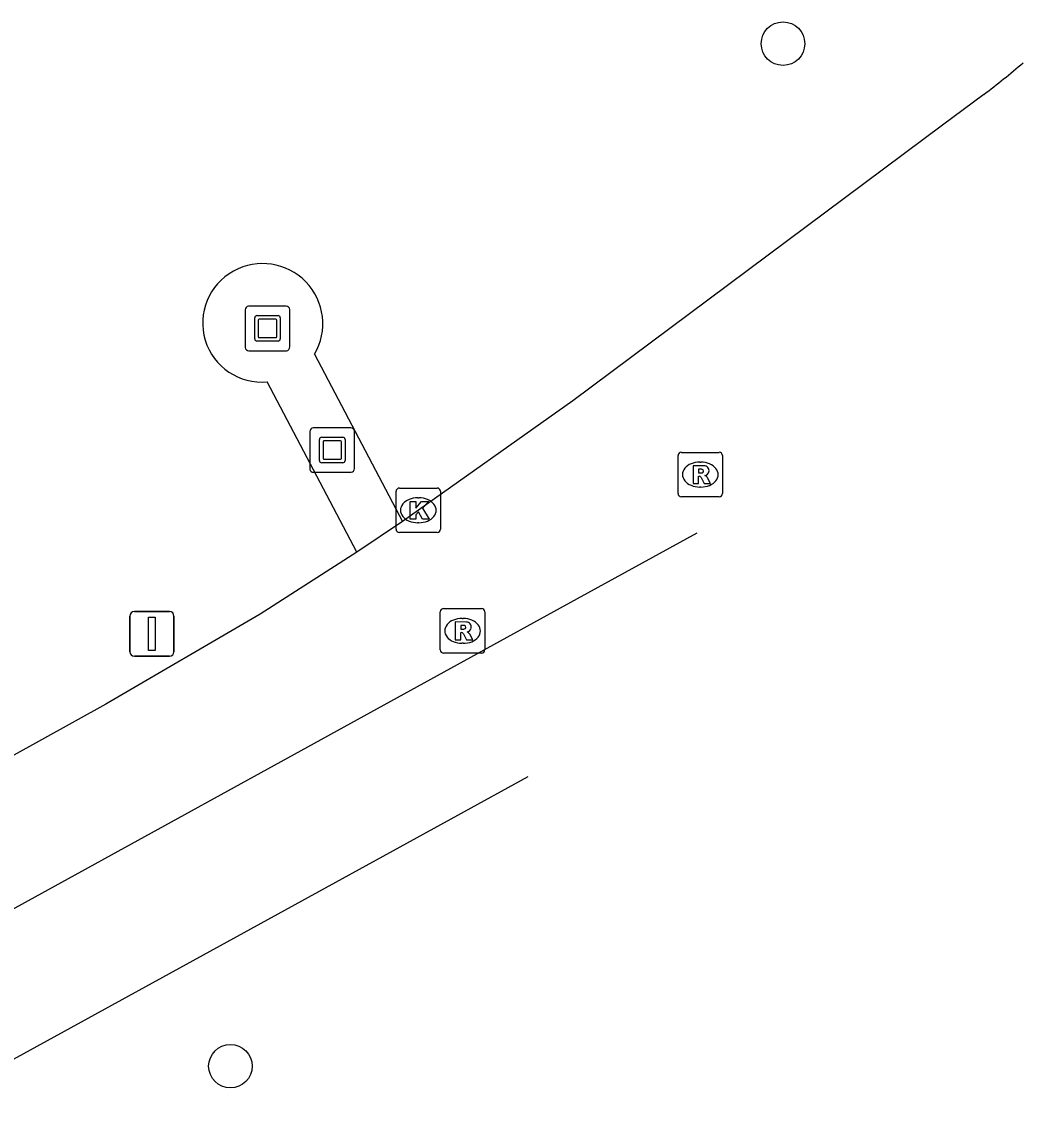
# Model space of a CAD drawing. Extents: x 157692 to 159670, y 381454 to 383289.
# Drawn here: x 159633.65 to 159656.14, y 382474.48 to 382499.09 of the extents above; entities that cross this region are included whole.
import ezdxf

# ---------------------------------------------------------------- set-up
doc = ezdxf.new("R2010")
doc.units = 0
for name, color, linetype in [('IMGEO_Boom', 7, 'Continuous'), ('IMGEO_Kolk', 7, 'Continuous'), ('IMGEO_Kunstobject', 7, 'Continuous'), ('IMGEO_Rijbaan_regionaal_gesloten', 7, 'Continuous'), ('IMGEO_Rioolput', 7, 'Continuous'), ('IMGEO_Verkeersbordpaal', 7, 'Continuous'), ('IMGEO_Voetpad_open', 7, 'Continuous')]:
    doc.layers.add(name, color=color, linetype=linetype)

msp = doc.modelspace()

# ---------------------------------------------------------------- linework, layer by layer
at = {"layer": 'IMGEO_Boom'}
for centre in [(159650.75, 382498.603), (159638.333, 382475.622)]:
    msp.add_circle(centre, 0.489, dxfattribs=at)
at = {"layer": 'IMGEO_Kolk'}
for p, q in [((159642.054, 382487.69), (159642.054, 382488.542)), ((159642.129, 382488.616), (159642.981, 382488.616)), ((159643.055, 382488.542), (159643.055, 382487.69)), ((159642.542, 382488.396), (159642.567, 382488.396)), ((159642.565, 382487.836), (159642.54, 382487.836)), ((159642.981, 382487.616), (159642.129, 382487.616))]:
    msp.add_line(p, q, dxfattribs=at)
for points in [[(159642.054, 382487.69), (159642.054, 382488.542)], [(159642.129, 382488.616), (159642.981, 382488.616)], [(159643.055, 382488.542), (159643.055, 382487.69)], [(159642.375, 382488.316), (159642.498, 382488.316), (159642.498, 382488.165), (159642.628, 382488.316), (159642.792, 382488.316), (159642.646, 382488.165), (159642.799, 382487.916), (159642.647, 382487.916), (159642.562, 382488.08), (159642.498, 382488.013), (159642.498, 382487.916), (159642.375, 382487.916), (159642.375, 382488.316)], [(159642.981, 382487.616), (159642.129, 382487.616)]]:
    msp.add_lwpolyline(points, dxfattribs=at)
for centre, start, end in [((159642.131, 382488.54), 91.552, 178.448), ((159642.131, 382488.54), 91.552, 178.448), ((159642.979, 382488.54), 1.552, 88.448), ((159642.979, 382488.54), 1.552, 88.448), ((159642.131, 382487.692), 181.552, 268.448), ((159642.131, 382487.692), 181.552, 268.448), ((159642.979, 382487.692), 271.552, 358.448), ((159642.979, 382487.692), 271.552, 358.448)]:
    msp.add_arc(centre, 0.0765, start, end, dxfattribs=at)
for centre, major_axis, ratio, start_param, end_param in [((159642.541, 382488.116), (-0.387, 0.002), 0.722429, 4.712389, 7.853982), ((159642.566, 382488.116), (-0.39, 0.002), 0.717154, 1.570796, 4.712389)]:
    msp.add_ellipse(centre, major_axis=major_axis, ratio=ratio, start_param=start_param, end_param=end_param, dxfattribs=at)
at = {"layer": 'IMGEO_Kunstobject'}
for p, q in [((159638.666, 382492.619), (159638.666, 382491.778)), ((159638.666, 382492.619), (159638.666, 382491.778)), ((159639.582, 382492.703), (159638.741, 382492.703)), ((159639.582, 382492.703), (159638.741, 382492.703)), ((159639.666, 382491.787), (159639.666, 382492.628)), ((159639.666, 382491.787), (159639.666, 382492.628)), ((159638.88, 382491.967), (159638.88, 382492.441)), ((159638.93, 382492.491), (159639.404, 382492.491)), ((159638.96, 382492.391), (159638.96, 382492.017)), ((159639.354, 382492.411), (159638.98, 382492.411)), ((159639.374, 382492.017), (159639.374, 382492.391)), ((159639.454, 382492.441), (159639.454, 382491.967)), ((159639.404, 382491.917), (159638.93, 382491.917)), ((159638.98, 382491.997), (159639.354, 382491.997)), ((159638.75, 382491.703), (159639.591, 382491.703)), ((159638.75, 382491.703), (159639.591, 382491.703)), ((159640.12, 382489.885), (159640.12, 382489.044)), ((159640.12, 382489.885), (159640.12, 382489.044)), ((159641.036, 382489.969), (159640.195, 382489.969)), ((159641.036, 382489.969), (159640.195, 382489.969)), ((159641.12, 382489.053), (159641.12, 382489.894)), ((159641.12, 382489.053), (159641.12, 382489.894)), ((159640.334, 382489.233), (159640.334, 382489.707)), ((159640.384, 382489.757), (159640.858, 382489.757)), ((159640.414, 382489.657), (159640.414, 382489.283)), ((159640.808, 382489.677), (159640.434, 382489.677)), ((159640.828, 382489.283), (159640.828, 382489.657)), ((159640.908, 382489.707), (159640.908, 382489.233)), ((159640.858, 382489.183), (159640.384, 382489.183)), ((159640.434, 382489.263), (159640.808, 382489.263)), ((159640.204, 382488.969), (159641.045, 382488.969)), ((159640.204, 382488.969), (159641.045, 382488.969))]:
    msp.add_line(p, q, dxfattribs=at)
for centre, radius, start, end in [((159638.744, 382492.625), 0.0779, 92.4484, 184.2845), ((159638.744, 382492.625), 0.0779, 92.4484, 184.2845), ((159639.588, 382492.625), 0.0779, 2.4484, 94.2845), ((159639.588, 382492.625), 0.0779, 2.4484, 94.2845), ((159638.93, 382492.441), 0.05, 90, 180), ((159638.98, 382492.391), 0.02, 90, 180), ((159639.354, 382492.391), 0.02, 360, 90), ((159639.404, 382492.441), 0.05, 360, 90), ((159638.93, 382491.967), 0.05, 180, 270), ((159638.98, 382492.017), 0.02, 180, 270), ((159639.354, 382492.017), 0.02, 270, 0), ((159639.404, 382491.967), 0.05, 270, 0), ((159638.744, 382491.781), 0.0779, 182.4484, 274.2845), ((159638.744, 382491.781), 0.0779, 182.4484, 274.2845), ((159639.588, 382491.781), 0.0779, 272.4484, 4.2845), ((159639.588, 382491.781), 0.0779, 272.4484, 4.2845), ((159640.198, 382489.891), 0.0779, 92.4484, 184.2845), ((159640.198, 382489.891), 0.0779, 92.4484, 184.2845), ((159641.042, 382489.891), 0.0779, 2.4484, 94.2845), ((159641.042, 382489.891), 0.0779, 2.4484, 94.2845), ((159640.384, 382489.707), 0.05, 90, 180), ((159640.434, 382489.657), 0.02, 90, 180), ((159640.808, 382489.657), 0.02, 360, 90), ((159640.858, 382489.707), 0.05, 360, 90), ((159640.384, 382489.233), 0.05, 180, 270), ((159640.434, 382489.283), 0.02, 180, 270), ((159640.808, 382489.283), 0.02, 270, 0), ((159640.858, 382489.233), 0.05, 270, 0), ((159640.198, 382489.047), 0.0779, 182.4484, 274.2845), ((159640.198, 382489.047), 0.0779, 182.4484, 274.2845), ((159641.042, 382489.047), 0.0779, 272.4484, 4.2845), ((159641.042, 382489.047), 0.0779, 272.4484, 4.2845)]:
    msp.add_arc(centre, radius, start, end, dxfattribs=at)
at = {"layer": 'IMGEO_Rijbaan_regionaal_gesloten'}
for points in [[(159655.26, 382497.46), (159654.332, 382496.768), (159646.031, 382490.579), (159642.196, 382487.862)], [(159642.196, 382487.862), (159641.173, 382487.178)], [(159621.12, 382472.382), (159628.323, 382476.342), (159631.922, 382478.321), (159638.871, 382482.141), (159645.747, 382485.921), (159648.82, 382487.61)], [(159641.173, 382487.178), (159639, 382485.782), (159635.53, 382483.761), (159622.517, 382476.542)], [(159614.625, 382465.441), (159643.442, 382481.266), (159645.021, 382482.133)]]:
    msp.add_lwpolyline(points, dxfattribs=at)
msp.add_arc((159644.115, 382512.229), 18.502, 307.0398, 310.5568, dxfattribs=at)
at = {"layer": 'IMGEO_Rioolput'}
for p, q in [((159648.466, 382489.418), (159649.318, 382489.418)), ((159648.391, 382488.492), (159648.391, 382489.344)), ((159648.879, 382489.198), (159648.904, 382489.198)), ((159649.392, 382489.344), (159649.392, 382488.492)), ((159649.318, 382488.418), (159648.466, 382488.418)), ((159648.902, 382488.638), (159648.877, 382488.638)), ((159643.049, 382484.98), (159643.049, 382485.832)), ((159643.124, 382485.906), (159643.976, 382485.906)), ((159644.05, 382485.832), (159644.05, 382484.98)), ((159643.537, 382485.686), (159643.562, 382485.686)), ((159643.56, 382485.126), (159643.535, 382485.126)), ((159643.976, 382484.906), (159643.124, 382484.906))]:
    msp.add_line(p, q, dxfattribs=at)
for points in [[(159648.466, 382489.418), (159649.318, 382489.418)], [(159648.391, 382488.492), (159648.391, 382489.344)], [(159649.392, 382489.344), (159649.392, 382488.492)], [(159648.98, 382489.116), (159648.728, 382489.118), (159648.728, 382488.718)], [(159648.906, 382489.037), (159648.852, 382489.037), (159648.852, 382488.956)], [(159648.852, 382488.956), (159648.904, 382488.956)], [(159648.728, 382488.718), (159648.852, 382488.718), (159648.852, 382488.88), (159648.863, 382488.88)], [(159648.91, 382488.851), (159648.981, 382488.718), (159649.121, 382488.718), (159649.056, 382488.844)], [(159649.318, 382488.418), (159648.466, 382488.418)], [(159643.049, 382484.98), (159643.049, 382485.832)], [(159643.124, 382485.906), (159643.976, 382485.906)], [(159644.05, 382485.832), (159644.05, 382484.98)], [(159643.638, 382485.604), (159643.386, 382485.606), (159643.386, 382485.206)], [(159643.564, 382485.525), (159643.51, 382485.525), (159643.51, 382485.444)], [(159643.386, 382485.206), (159643.51, 382485.206), (159643.51, 382485.368), (159643.521, 382485.368)], [(159643.51, 382485.444), (159643.562, 382485.444)], [(159643.568, 382485.339), (159643.639, 382485.206), (159643.779, 382485.206), (159643.714, 382485.332)], [(159643.976, 382484.906), (159643.124, 382484.906)]]:
    msp.add_lwpolyline(points, dxfattribs=at)
for centre, radius, start, end in [((159648.468, 382489.342), 0.0765, 91.552, 178.448), ((159648.468, 382489.342), 0.0765, 91.552, 178.448), ((159649.316, 382489.342), 0.0765, 1.552, 88.448), ((159649.316, 382489.342), 0.0765, 1.552, 88.448), ((159648.888, 382489.145), 0.19, 274.7715, 282.9687), ((159648.912, 382488.941), 0.0964, 77.0061, 93.1865), ((159648.926, 382488.998), 0.0378, 276.6634, 79.6772), ((159648.979, 382489.006), 0.109, 350.3612, 89.416), ((159648.977, 382489.006), 0.112, 277.5842, 350.9817), ((159648.961, 382488.791), 0.108, 29.5134, 73.7905), ((159648.862, 382488.827), 0.0533, 26.0293, 88.6989), ((159648.468, 382488.494), 0.0765, 181.552, 268.448), ((159648.468, 382488.494), 0.0765, 181.552, 268.448), ((159649.316, 382488.494), 0.0765, 271.552, 358.448), ((159649.316, 382488.494), 0.0765, 271.552, 358.448), ((159643.126, 382485.83), 0.0765, 91.552, 178.448), ((159643.126, 382485.83), 0.0765, 91.552, 178.448), ((159643.974, 382485.83), 0.0765, 1.552, 88.448), ((159643.974, 382485.83), 0.0765, 1.552, 88.448), ((159643.546, 382485.633), 0.19, 274.7715, 282.9687), ((159643.57, 382485.429), 0.0964, 77.0061, 93.1865), ((159643.584, 382485.486), 0.0378, 276.6634, 79.6772), ((159643.637, 382485.494), 0.109, 350.3612, 89.416), ((159643.635, 382485.494), 0.112, 277.5842, 350.9817), ((159643.52, 382485.315), 0.0533, 26.0293, 88.6989), ((159643.619, 382485.279), 0.108, 29.5134, 73.7905), ((159643.126, 382484.982), 0.0765, 181.552, 268.448), ((159643.126, 382484.982), 0.0765, 181.552, 268.448), ((159643.974, 382484.982), 0.0765, 271.552, 358.448), ((159643.974, 382484.982), 0.0765, 271.552, 358.448)]:
    msp.add_arc(centre, radius, start, end, dxfattribs=at)
for centre, major_axis, ratio, start_param, end_param in [((159648.878, 382488.918), (-0.387, 0.002), 0.722429, 4.712389, 7.853982), ((159648.903, 382488.918), (-0.39, 0.002), 0.717154, 1.570796, 4.712389), ((159643.536, 382485.406), (-0.387, 0.002), 0.722429, 4.712389, 7.853982), ((159643.561, 382485.406), (-0.39, 0.002), 0.717154, 1.570796, 4.712389)]:
    msp.add_ellipse(centre, major_axis=major_axis, ratio=ratio, start_param=start_param, end_param=end_param, dxfattribs=at)
at = {"layer": 'IMGEO_Verkeersbordpaal'}
for p, q in [((159636.075, 382484.938), (159636.075, 382485.738)), ((159636.075, 382485.738), (159636.075, 382484.938)), ((159636.175, 382485.838), (159636.965, 382485.838)), ((159636.965, 382485.838), (159636.175, 382485.838)), ((159637.065, 382485.738), (159637.065, 382484.938)), ((159637.065, 382484.938), (159637.065, 382485.738)), ((159636.965, 382484.838), (159636.175, 382484.838)), ((159636.175, 382484.838), (159636.965, 382484.838))]:
    msp.add_line(p, q, dxfattribs=at)
msp.add_lwpolyline([(159636.495, 382485.713), (159636.645, 382485.713), (159636.645, 382484.963), (159636.495, 382484.963), (159636.495, 382485.713)], dxfattribs=at)
for centre, start, end in [((159636.175, 382485.738), 90, 180), ((159636.175, 382485.738), 90, 180), ((159636.965, 382485.738), 0, 90), ((159636.965, 382485.738), 360, 90), ((159636.175, 382484.938), 180, 270), ((159636.175, 382484.938), 180, 270), ((159636.965, 382484.938), 270, 0), ((159636.965, 382484.938), 270, 0)]:
    msp.add_arc(centre, 0.1, start, end, dxfattribs=at)
at = {"layer": 'IMGEO_Voetpad_open'}
for points in [[(159640.221, 382491.623), (159642.196, 382487.862)], [(159641.173, 382487.178), (159639.162, 382491.004)]]:
    msp.add_lwpolyline(points, dxfattribs=at)
for centre, radius, start, end in [((159639.058, 382492.31), 1.351, 329.4421, 118.8792), ((159639.038, 382492.326), 1.328, 118.4937, 275.3393)]:
    msp.add_arc(centre, radius, start, end, dxfattribs=at)

doc.saveas('drawing.dxf')
